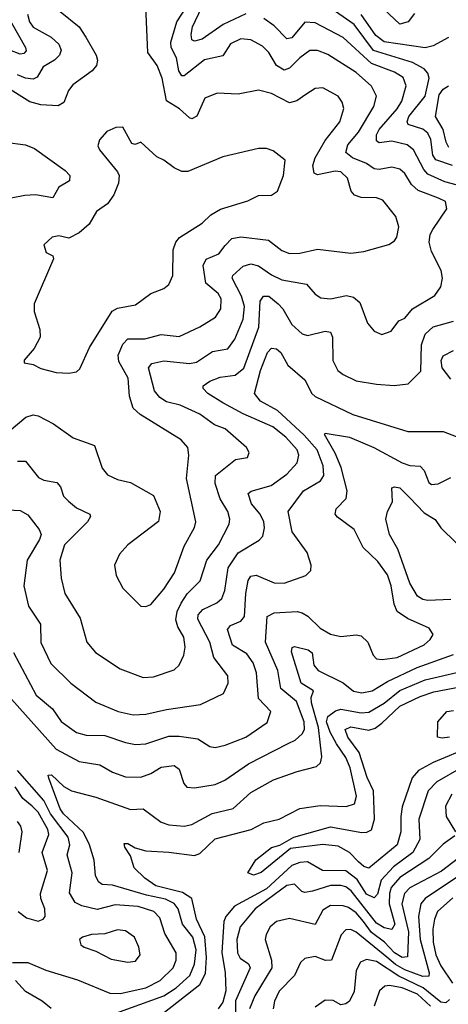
# Model space of a CAD drawing. Extents: x 1308313 to 1441400, y 959662 to 1036319.
# Tile 655 of 656: x 1403103 to 1404775, y 994552 to 998393. Entities that reach past the tile are written whole.
import ezdxf

# ---------------------------------------------------------------- set-up
doc = ezdxf.new("R2010")
doc.units = 0

msp = doc.modelspace()

# ---------------------------------------------------------------- linework, layer by layer
at = {"layer": '0CON10XD'}
for points in [[(1403985, 998416.2), (1403896.8, 998375), (1403815, 998316.7), (1403785, 998309.4), (1403774.3, 998314.3), (1403771.3, 998335), (1403777.5, 998365), (1403837.8, 998495)], [(1404642.3, 998417.7), (1404618.4, 998385), (1404585.3, 998375.3), (1404500.6, 998455)], [(1403260.6, 998425), (1403334.8, 998364.8), (1403361.1, 998325), (1403401.8, 998255), (1403406.4, 998235), (1403402.7, 998215), (1403385.9, 998194.1), (1403310.4, 998139.6), (1403293.5, 998116.5), (1403275, 998070.8), (1403253.4, 998056.6), (1403185, 998060.5), (1403142.2, 998072.2), (1403045, 998134.1)], [(1403062.4, 996787.6), (1403127.4, 996842.6), (1403155, 996851.5), (1403175, 996848.5), (1403235, 996816.5), (1403311.7, 996761.7), (1403395, 996732.5), (1403425, 996643.8), (1403445, 996618.1), (1403485, 996599.5), (1403535, 996587.3), (1403625, 996537.1), (1403650.6, 996475), (1403644.6, 996435.4), (1403525, 996344.3), (1403492.2, 996307.8), (1403473.1, 996265), (1403478.6, 996225), (1403505.5, 996175.5), (1403575, 996106), (1403595, 996104.3), (1403615, 996111.4), (1403665, 996172.2), (1403706.7, 996235), (1403745, 996340), (1403785, 996412), (1403789.5, 996435), (1403753.6, 996603.6), (1403763.1, 996695), (1403758.2, 996725), (1403732.9, 996755), (1403573.3, 996853.3), (1403545, 996878.2), (1403531, 996925), (1403526.2, 996995), (1403489.9, 997059.9), (1403486.6, 997085), (1403505, 997127.3), (1403525, 997148.2), (1403591.5, 997148.5), (1403655, 997165.8), (1403725, 997158), (1403805.6, 997195), (1403866.5, 997233.5), (1403887.6, 997265), (1403889.2, 997305), (1403877.3, 997325), (1403829.4, 997365), (1403819, 997435), (1403830.4, 997459.6), (1403879.5, 997480.5), (1403905, 997512.2), (1403930.6, 997539.4), (1403965, 997545.7), (1404073.3, 997533.3), (1404125, 997492.9), (1404155, 997481.1), (1404195, 997482.2), (1404265, 997497.5), (1404395, 997482.7), (1404445, 997489.4), (1404543.2, 997516.8), (1404565, 997530), (1404574.3, 997545), (1404581.9, 997585), (1404570.6, 997625), (1404519.8, 997689.8), (1404495, 997698.8), (1404435, 997699.1), (1404409.2, 997709.2), (1404396.4, 997725), (1404381.1, 997775), (1404355, 997800), (1404333, 997803), (1404265, 997788.7), (1404251.8, 997795), (1404246.3, 997825), (1404254.8, 997855), (1404295, 997922.2), (1404351.8, 997995), (1404366.9, 998046.9), (1404361.1, 998071.1), (1404345, 998094.4), (1404285, 998126.9), (1404255, 998124.4), (1404218.9, 998101.1), (1404183.7, 998076.3), (1404155, 998069.2), (1404085, 998105.4), (1404035, 998117.8), (1403955, 998102.1), (1403873.8, 998106.2), (1403825, 998087.1), (1403793.4, 998016.6), (1403775, 998006.7), (1403765, 998010.9), (1403726.1, 998045), (1403676.1, 998076.1), (1403659, 998165), (1403638.9, 998215), (1403602.8, 998265), (1403594.6, 998445)], [(1403095, 996670.8), (1403125, 996671.4), (1403176.9, 996606.9), (1403196.9, 996596.9), (1403247.4, 996587.4), (1403261.5, 996571.5), (1403273.6, 996535), (1403292.7, 996515), (1403325, 996489.3), (1403376.2, 996465), (1403379.2, 996455), (1403367.8, 996435), (1403277.1, 996345), (1403258.9, 996285), (1403265.3, 996215.3), (1403278.5, 996155), (1403338.6, 996058.6), (1403365.4, 995965.4), (1403399.2, 995925), (1403495, 995860.5), (1403585, 995826.7), (1403625, 995830), (1403705, 995857.8), (1403725, 995876), (1403742.9, 995915), (1403748.7, 995945), (1403743.4, 995985), (1403719.2, 996025), (1403712, 996052), (1403717, 996085), (1403732.6, 996117.4), (1403756.7, 996153.3), (1403807.2, 996205), (1403833.3, 996285), (1403878.4, 996345), (1403920.3, 996425), (1403922.4, 996445), (1403915.3, 996475), (1403885, 996524.4), (1403865.4, 996584.6), (1403866.7, 996615), (1403945, 996678), (1403992, 996685), (1403998.6, 996705), (1403987.1, 996725), (1403905, 996796.9), (1403863.1, 996813.1), (1403805.6, 996855), (1403729.5, 996889.5), (1403675, 996903), (1403649.7, 996919.7), (1403628.4, 996945), (1403604.7, 997035.3), (1403618.3, 997051.8), (1403665, 997062.3), (1403765, 997051.9), (1403792.9, 997057.1), (1403855, 997099.4), (1403915, 997109.6), (1403942.6, 997147.4), (1403975.2, 997224.8), (1403980, 997275), (1403968.7, 997315), (1403931.1, 997385), (1403934.8, 997395.2), (1403975, 997432.3), (1404005, 997440.9), (1404035, 997433.4), (1404085, 997397.5), (1404125, 997378.7), (1404222, 997362), (1404255, 997322.2), (1404278, 997308), (1404315, 997304.1), (1404377.9, 997317.9), (1404405, 997311.1), (1404429.6, 997289.6), (1404459.7, 997209.7), (1404485, 997178), (1404515, 997165.7), (1404552.2, 997177.8), (1404581.5, 997218.5), (1404605, 997229.2), (1404634.7, 997265.3), (1404722.3, 997317.7), (1404745, 997351.2), (1404752.5, 997385), (1404747.3, 997415), (1404709.3, 997489.3), (1404700, 997525), (1404704.2, 997555), (1404714.2, 997575), (1404768.9, 997655), (1404764.1, 997684.1), (1404737, 997697), (1404657.4, 997727.4), (1404631, 997751), (1404605, 997793.1), (1404585, 997810.3), (1404555, 997817.5), (1404505, 997808.8), (1404485, 997811.2), (1404455, 997832.7), (1404400.7, 997855), (1404375.3, 997875), (1404382.5, 997905), (1404424, 997955), (1404484.7, 998055), (1404494.6, 998095), (1404475, 998133.8), (1404415, 998187.4), (1404305, 998257.5), (1404265, 998272.6), (1404235, 998273.1), (1404195, 998244.7), (1404155, 998204.6), (1404135, 998196.8), (1404104, 998215), (1404074.1, 998265), (1404049.5, 998289.5), (1404005, 998314.7), (1403965, 998318.4), (1403925, 998299.6), (1403895, 998252.9), (1403823.8, 998236.2), (1403745, 998174), (1403735, 998173.8), (1403723.9, 998193.9), (1403714.2, 998245), (1403694, 998285), (1403692.9, 998305), (1403716.3, 998385), (1403755.2, 998445)], [(1403134, 998415), (1403141.5, 998385), (1403155, 998364.7), (1403225.2, 998325.2), (1403255, 998298.2), (1403264.1, 998275), (1403258, 998255), (1403239.2, 998235), (1403195, 998210), (1403170.9, 998169.1), (1403155, 998161.1), (1403125, 998164.8), (1403095, 998178.2)], [(1404790.4, 997825), (1404726.1, 997846.1), (1404714.5, 997865), (1404705.9, 997925.9), (1404695, 997950.6), (1404675.6, 997965.6), (1404617.5, 997985), (1404613.8, 997995), (1404620.9, 998015), (1404684.6, 998095.4), (1404700.6, 998165), (1404694.4, 998185), (1404681, 998201), (1404635, 998226.5), (1404482.5, 998272.5), (1404407, 998375), (1404305, 998445.5)], [(1404775, 998323.9), (1404715, 998290.8), (1404685, 998282.9), (1404525, 998306.4), (1404492.1, 998332.1), (1404435, 998413.5)], [(1403071.3, 998381.3), (1403126.2, 998285), (1403127.9, 998272.1), (1403119.2, 998260.8), (1403105, 998258.8), (1403065, 998273.9)], [(1404824.5, 997744.5), (1404761.2, 997761.2), (1404695, 997790.2), (1404678.8, 997808.8), (1404638.6, 997885), (1404614.8, 997904.8), (1404555, 997919.5), (1404505, 997913.2), (1404495, 997921.1), (1404495, 997944), (1404505.2, 997965), (1404575, 998046.1), (1404594, 998075), (1404609.7, 998135), (1404598.3, 998168.3), (1404565, 998188.7), (1404475, 998222.2), (1404365, 998324.3), (1404255, 998381.4), (1404215, 998384), (1404165, 998322.7), (1404145, 998318.4), (1404095, 998368.8), (1404055, 998398)], [(1404776.6, 997895), (1404766.1, 997915), (1404755.1, 997965), (1404724.7, 998015), (1404739.4, 998100.6), (1404755, 998122.6), (1404775, 998135.6)], [(1403295, 997014.3), (1403325, 997020), (1403338.1, 997031.9), (1403375.4, 997115), (1403463.7, 997256.4), (1403485, 997267.7), (1403555, 997281.5), (1403614.7, 997325.3), (1403665, 997344.3), (1403685, 997360), (1403700, 997395), (1403701.2, 997495), (1403712.1, 997525), (1403726.8, 997543.2), (1403815, 997599.1), (1403848.3, 997631.7), (1403886.3, 997653.7), (1403993.2, 997686.8), (1404035, 997707.5), (1404085, 997708.9), (1404108.1, 997725), (1404131.5, 997785), (1404138.6, 997845), (1404092.1, 997882.1), (1404065, 997890.6), (1404035, 997891.4), (1403895, 997858.6), (1403758.9, 997801.1), (1403735, 997800.9), (1403705.3, 997815.3), (1403665, 997845.6), (1403637.8, 997857.8), (1403575, 997916), (1403553.8, 997906.2), (1403539.7, 997909.7), (1403505, 997974), (1403477.3, 997972.7), (1403443.1, 997956.9), (1403413.8, 997925), (1403408.3, 997901.7), (1403414.2, 997885), (1403485, 997800), (1403491.1, 997785), (1403488.5, 997755), (1403469.5, 997710.5), (1403445, 997675.6), (1403402.5, 997645), (1403374.4, 997595.6), (1403335, 997561.2), (1403295, 997541.2), (1403255, 997550), (1403230, 997545), (1403197.5, 997515), (1403206.7, 997485), (1403232.5, 997472.5), (1403235, 997460), (1403159.6, 997285), (1403160, 997255), (1403181.9, 997185), (1403182.9, 997155), (1403160, 997110), (1403120, 997065), (1403120, 997055), (1403155, 997048.8), (1403185, 997032), (1403245, 997017.5), (1403295, 997014.3)], [(1403046, 997915), (1403125, 997904.7), (1403160.9, 997890.9), (1403280.4, 997805), (1403298.2, 997785), (1403297.1, 997765), (1403255, 997740), (1403231.7, 997698.3), (1403165, 997710), (1403122.4, 997707.6), (1403015, 997687.2)], [(1403058.3, 996481.7), (1403105, 996478.5), (1403135, 996461.9), (1403178.9, 996405), (1403186.2, 996385), (1403180.7, 996365), (1403131.7, 996285), (1403119.1, 996185), (1403137.3, 996105), (1403184.6, 996035), (1403185, 995964.3), (1403225, 995882.5), (1403302.1, 995805), (1403400.5, 995730.5), (1403487.5, 995695), (1403545, 995681.1), (1403595, 995684.2), (1403675, 995702.9), (1403807.6, 995722.4), (1403898.5, 995765), (1403916.2, 995805), (1403915, 995833.8), (1403859.7, 995905), (1403844.3, 995965), (1403798.4, 996055), (1403798.8, 996071.2), (1403817.2, 996092.8), (1403872, 996118), (1403891.1, 996135), (1403903.2, 996166.8), (1403916.2, 996255), (1403955, 996313.3), (1404036.8, 996363.2), (1404050.9, 996379.1), (1404058.3, 996411.7), (1404055.7, 996435), (1404041.4, 996465), (1404006.9, 996505), (1403994.7, 996545.3), (1404005.9, 996554.1), (1404084.4, 996575.6), (1404145, 996620.3), (1404184.7, 996665), (1404191.3, 996695), (1404185.3, 996715), (1404141.1, 996765), (1404090.7, 996805), (1403975, 996855.6), (1403895, 996898.7), (1403836.2, 996935), (1403818.5, 996955), (1403818.9, 996965), (1403845, 996982.6), (1403885, 996998.4), (1403943.2, 997006.8), (1403976.7, 997033.3), (1404036.3, 997193.7), (1404040.4, 997295), (1404053.3, 997315), (1404075, 997314.3), (1404111.6, 997285), (1404129.6, 997265), (1404164.1, 997204.1), (1404205, 997168.2), (1404225, 997161.1), (1404295, 997177.7), (1404315, 997174.3), (1404323.2, 997155), (1404324.2, 997064.2), (1404343.6, 997025), (1404365, 997008.8), (1404415, 996984.6), (1404495, 996971.1), (1404563.7, 996966.3), (1404617.8, 996972.2), (1404667.9, 997022.1), (1404669.8, 997125), (1404685, 997166.9), (1404715, 997194.7), (1404795, 997217.8)], [(1403078.3, 995925), (1403167.8, 995757.8), (1403230.4, 995705), (1403265, 995656.2), (1403325, 995613.1), (1403362.4, 995602.4), (1403435, 995601.4), (1403515, 995573.4), (1403555, 995565.9), (1403595, 995569.1), (1403685, 995598.3), (1403725, 995598.6), (1403797.8, 995587.8), (1403845, 995558.5), (1403865, 995554.6), (1403905, 995563.2), (1403985, 995594.7), (1404067.9, 995652.1), (1404082.5, 995695), (1404034.4, 995745), (1404026.2, 995845), (1404014.2, 995884.2), (1403989.4, 995919.4), (1403933.6, 995953.6), (1403914.1, 996015), (1403925, 996029.6), (1403965, 996046.8), (1403979.2, 996065), (1403985.2, 996155), (1403994.4, 996205.6), (1404005, 996222.7), (1404025, 996226), (1404095, 996196.8), (1404135, 996195.3), (1404218.8, 996225), (1404238, 996245), (1404240, 996265), (1404224.5, 996315), (1404165.4, 996395), (1404150.4, 996475), (1404209.3, 996555), (1404275.6, 996594.4), (1404289.2, 996615), (1404286.6, 996653.4), (1404263, 996715), (1404213, 996773), (1404108.2, 996868.2), (1404042.6, 996905), (1404018.2, 996935), (1404041.9, 997025), (1404069.2, 997095), (1404085, 997111.8), (1404105, 997109.2), (1404120.9, 997095), (1404148.2, 997045), (1404215, 996988.9), (1404242.3, 996935), (1404255, 996923.5), (1404402.8, 996852.8), (1404616.6, 996786.6), (1404755, 996787.3), (1404805, 996766.9)], [(1404785, 996990.9), (1404750.6, 997035), (1404746.8, 997063.2), (1404755, 997082.5), (1404795, 997102.7)], [(1403005, 995815.7), (1403245, 995548), (1403335, 995499), (1403415, 995486.7), (1403465, 995457.5), (1403515, 995440.3), (1403575, 995438.8), (1403615, 995453.1), (1403655, 995477.6), (1403705, 995483.6), (1403725, 995470), (1403743.4, 995413.4), (1403755, 995399.4), (1403785, 995396.4), (1403865, 995410), (1403903.4, 995426.6), (1403995, 995490), (1404149.6, 995570.4), (1404177, 995583), (1404205, 995607.1), (1404213.5, 995625), (1404213, 995655), (1404183.1, 995733.1), (1404121.7, 995785), (1404109.8, 995855), (1404061.9, 995965), (1404068.5, 996065), (1404095, 996079.4), (1404185, 996084.2), (1404205, 996079.5), (1404227, 996067), (1404275, 996019.7), (1404315, 995996.2), (1404355, 995986.8), (1404415, 995993.6), (1404435, 995990), (1404461.1, 995965), (1404481.1, 995915), (1404495, 995900.6), (1404517.1, 995897.1), (1404575, 995904.8), (1404680.9, 995955), (1404704.5, 995975), (1404715.6, 995995), (1404699.4, 996019.4), (1404615, 996057.8), (1404575.4, 996085), (1404563.4, 996113.4), (1404552.3, 996185), (1404537.6, 996227.6), (1404499.5, 996279.5), (1404442.7, 996335), (1404407.3, 996405), (1404342.2, 996452.2), (1404333.5, 996465), (1404336.7, 996485), (1404376.8, 996525), (1404380.8, 996555), (1404356.4, 996646.4), (1404332.8, 996702.8), (1404292.2, 996775), (1404295, 996780), (1404388.9, 996765), (1404484, 996724), (1404595, 996664.2), (1404625, 996654.2), (1404665, 996651.2), (1404680.4, 996635), (1404698.2, 996588.2), (1404709.7, 996579.7), (1404735, 996582.5), (1404785, 996607.5)], [(1404785, 996131.9), (1404695, 996128.1), (1404675, 996131.2), (1404655, 996143.9), (1404624.4, 996195), (1404577.5, 996327.5), (1404545.9, 996385), (1404530.8, 996445), (1404538, 996475), (1404557.5, 996512.5), (1404555, 996567.5), (1404565, 996571.4), (1404585, 996566.6), (1404625, 996527.6), (1404680.2, 996470.2), (1404723.9, 996443.9), (1404745, 996411.1), (1404805, 996353.1)], [(1403445, 994506.2), (1403665.1, 994584.9), (1403713.3, 994616.7), (1403766.4, 994665), (1403785, 994708.9), (1403791.5, 994765), (1403778.4, 994815), (1403738.5, 994865), (1403721.6, 994925), (1403705.9, 994945.9), (1403672.2, 994962.2), (1403597.7, 994977.7), (1403465, 995017.3), (1403425, 995020), (1403410, 995030), (1403398.4, 995055), (1403392.8, 995115), (1403375.8, 995175), (1403352.4, 995222.4), (1403273.9, 995295), (1403260.3, 995315), (1403216, 995435), (1403214.3, 995445.7), (1403227, 995447), (1403275, 995402.1), (1403305, 995385.5), (1403400.3, 995360.3), (1403535, 995312.7), (1403585, 995314.5), (1403655, 995262.8), (1403685, 995253.1), (1403745, 995247.5), (1403775, 995253.3), (1403853.6, 995296.4), (1403935, 995316.3), (1404005, 995379.3), (1404092.4, 995427.6), (1404185, 995460.8), (1404260.2, 995479.8), (1404276, 995494), (1404281.7, 995518.3), (1404267.8, 995632.2), (1404240.9, 995729.1), (1404240.3, 995749.7), (1404248.8, 995775), (1404200.8, 995805), (1404162.7, 995927.3), (1404165.5, 995944.5), (1404175, 995948.8), (1404228.6, 995935), (1404243.1, 995923.1), (1404250.6, 995875), (1404267.5, 995855), (1404365, 995806.2), (1404405, 995774), (1404437.5, 995767.5), (1404477.5, 995775), (1404538, 995812), (1404653.2, 995866.8), (1404795, 995917.3)], [(1403667.8, 994522.2), (1403805, 994629.1), (1403827.8, 994672.2), (1403832, 994735), (1403825.7, 994815.7), (1403793, 994885), (1403774.9, 994964.9), (1403738.5, 994988.5), (1403633.3, 995015), (1403591.1, 995045), (1403550, 995085), (1403535, 995131.2), (1403512.9, 995165), (1403510.5, 995179.5), (1403525, 995179.5), (1403552.7, 995162.7), (1403595, 995151.2), (1403685, 995146.4), (1403785, 995132.4), (1403805, 995141.3), (1403865, 995198.4), (1404005.8, 995234.2), (1404055, 995260.8), (1404115, 995274.5), (1404195, 995316.7), (1404275, 995328), (1404375.8, 995324.2), (1404409.4, 995335), (1404416.9, 995365), (1404392.5, 995475), (1404375.5, 995515), (1404338, 995568), (1404314.3, 995614.3), (1404300, 995655), (1404304.9, 995675.1), (1404335, 995697.5), (1404355, 995704), (1404435, 995689.4), (1404465, 995692.6), (1404525, 995727.3), (1404585, 995776.5), (1404685, 995818.3), (1404825, 995851.1)], [(1404865, 995558.3), (1404715, 995496.2), (1404658.4, 995465), (1404633.7, 995436.3), (1404595, 995322.5), (1404588.9, 995285), (1404589.8, 995225), (1404574.8, 995175), (1404465, 995082.9), (1404445, 995090.5), (1404425, 995108.2), (1404389.2, 995145), (1404345, 995169.8), (1404285.8, 995175.8), (1404159.8, 995160.2), (1404045, 995066.7), (1404015, 995056.7), (1403992.5, 995065), (1404024, 995116), (1404085, 995163.7), (1404117.1, 995172.9), (1404171.9, 995205), (1404315, 995245.2), (1404437.1, 995222.9), (1404456.6, 995223.4), (1404475, 995232.9), (1404487.1, 995275), (1404482.3, 995385), (1404457.7, 995437.7), (1404427.3, 995535), (1404382.9, 995595), (1404372.1, 995625), (1404395, 995634.2), (1404465, 995622.2), (1404489.8, 995630.2), (1404515, 995649.4), (1404585, 995716.1), (1404665, 995753.5), (1404718, 995772), (1404875, 995801.7)], [(1404779.2, 995595), (1404751.1, 995591.1), (1404732.5, 995595), (1404733.8, 995655), (1404768.8, 995695), (1404795, 995699.2)], [(1403075, 994716), (1403135, 994715.5), (1403205, 994686.2), (1403328.3, 994648.3), (1403454.6, 994595.4), (1403495, 994594.8), (1403595, 994616.3), (1403650.6, 994645), (1403701.1, 994695), (1403713.8, 994725), (1403713, 994753), (1403668.6, 994828.6), (1403649.7, 994889.7), (1403625.5, 994915), (1403565, 994934.1), (1403475, 994940.9), (1403405, 994922.5), (1403345, 994936.3), (1403319.5, 994949.5), (1403297.5, 994987.5), (1403307.6, 995065), (1403287.9, 995135), (1403298.9, 995175), (1403291.9, 995205), (1403222.5, 995295), (1403197.3, 995347.3), (1403095, 995464)], [(1404825, 995475.5), (1404730, 995420), (1404696.6, 995385), (1404659.3, 995275), (1404664.2, 995195), (1404636.7, 995145), (1404561.5, 995088.5), (1404513.1, 995036.9), (1404498.4, 994981.6), (1404485, 994968.1), (1404455, 994981.9), (1404419.7, 995039.7), (1404375, 995072.5), (1404283.8, 995073.8), (1404225, 995108.3), (1404195, 995106.2), (1404165, 995093.5), (1404065, 995003.1), (1403940.3, 994935), (1403906.6, 994895), (1403899.5, 994875), (1403891.8, 994755), (1403904.1, 994675), (1403907, 994605), (1403895, 994560.4), (1403877.3, 994535)], [(1403097.1, 994915), (1403129.8, 994889.8), (1403175, 994877.1), (1403195, 994884), (1403202.5, 994895), (1403201.5, 994925), (1403185.3, 994965), (1403183.5, 994985), (1403210.8, 995075), (1403190.8, 995145), (1403217.2, 995215), (1403212.1, 995235), (1403175, 995302.4), (1403151.1, 995325), (1403115.6, 995355.6), (1403085, 995401.4)], [(1404787.9, 995372.1), (1404764.1, 995325), (1404766.8, 995285), (1404802.7, 995225)], [(1403101.2, 995145), (1403112.8, 995225), (1403108, 995248), (1403095, 995265.4)], [(1404800.2, 995209.8), (1404755, 995176.9), (1404698.3, 995121.7), (1404585, 995046.7), (1404552, 995008), (1404544.9, 994985), (1404543.7, 994945), (1404565.6, 994865), (1404555, 994843.7), (1404525, 994851), (1404495, 994869.4), (1404395.3, 994995.3), (1404375, 995010.2), (1404355, 995016.5), (1404315, 995016.2), (1404245, 994993.8), (1404215, 994988.1), (1404202.8, 994992.8), (1404175, 995021.5), (1404145, 995016.1), (1404021.2, 994925), (1403963.3, 994855), (1403950, 994805), (1403953, 994753), (1403962.7, 994732.7), (1403995, 994710.8), (1404002.5, 994695), (1403945, 994565.6), (1403945.8, 994435)], [(1404815, 995122.1), (1404748, 995072), (1404625, 995007.2), (1404604.2, 994985), (1404593.7, 994945), (1404619.3, 994835), (1404615, 994737.3), (1404595, 994735.6), (1404565, 994753.7), (1404525.4, 994795.4), (1404475, 994833), (1404444.4, 994875), (1404415, 994909.1), (1404385, 994930.2), (1404365, 994936.5), (1404315, 994937.4), (1404285, 994919.1), (1404255, 994864.4), (1404155, 994887.7), (1404105, 994875.5), (1404080.5, 994855), (1404064.4, 994825), (1404060.9, 994805), (1404084.8, 994724.8), (1404086, 994695), (1404020, 994585), (1403999.8, 994535)], [(1404845, 995073), (1404684.6, 994965.4), (1404667.4, 994945), (1404658.6, 994895), (1404664.4, 994805), (1404699.5, 994675), (1404698.2, 994661.8), (1404675, 994661), (1404605, 994686.7), (1404568.2, 994708.2), (1404535, 994736.9), (1404415, 994834.2), (1404395, 994844.7), (1404375, 994843.3), (1404357, 994823), (1404318.9, 994725), (1404296.2, 994723.8), (1404255, 994739.3), (1404215, 994731.5), (1404198.5, 994715), (1404174.6, 994665), (1404115, 994603.8), (1404096.2, 994565), (1404092.1, 994535)], [(1404792.5, 994967.5), (1404732.5, 994915), (1404720.2, 994885), (1404714.3, 994845), (1404715.1, 994795), (1404725.7, 994745), (1404745, 994703.2), (1404790.7, 994635)], [(1403525, 994716.9), (1403555, 994721.4), (1403572.9, 994745), (1403568.2, 994775), (1403551.1, 994815), (1403515, 994839.5), (1403485, 994842.5), (1403435, 994827.1), (1403382.5, 994825), (1403347.5, 994815), (1403336.7, 994805), (1403341.2, 994785), (1403353.8, 994775), (1403400.2, 994760.2), (1403459.2, 994729.2), (1403525, 994716.9)], [(1404779.2, 994570.8), (1404765, 994558.7), (1404745, 994561.2), (1404676.4, 994616.4), (1404582.3, 994662.3), (1404495, 994718.9), (1404455, 994726.7), (1404432.5, 994717.5), (1404415.8, 994685), (1404407.8, 994602.2), (1404388.9, 994565), (1404375, 994554.6), (1404355, 994550.4), (1404325, 994567.5), (1404295, 994568.9), (1404255, 994541.4)], [(1403225.6, 994535.6), (1403190.3, 994565), (1403125, 994602.9), (1403086.2, 994645)], [(1404705.6, 994545), (1404655, 994591.4), (1404595, 994617.3), (1404545, 994625.7), (1404526.9, 994623.1), (1404506.9, 994605), (1404485.3, 994545)]]:
    msp.add_lwpolyline(points, dxfattribs=at)

doc.saveas('drawing.dxf')
